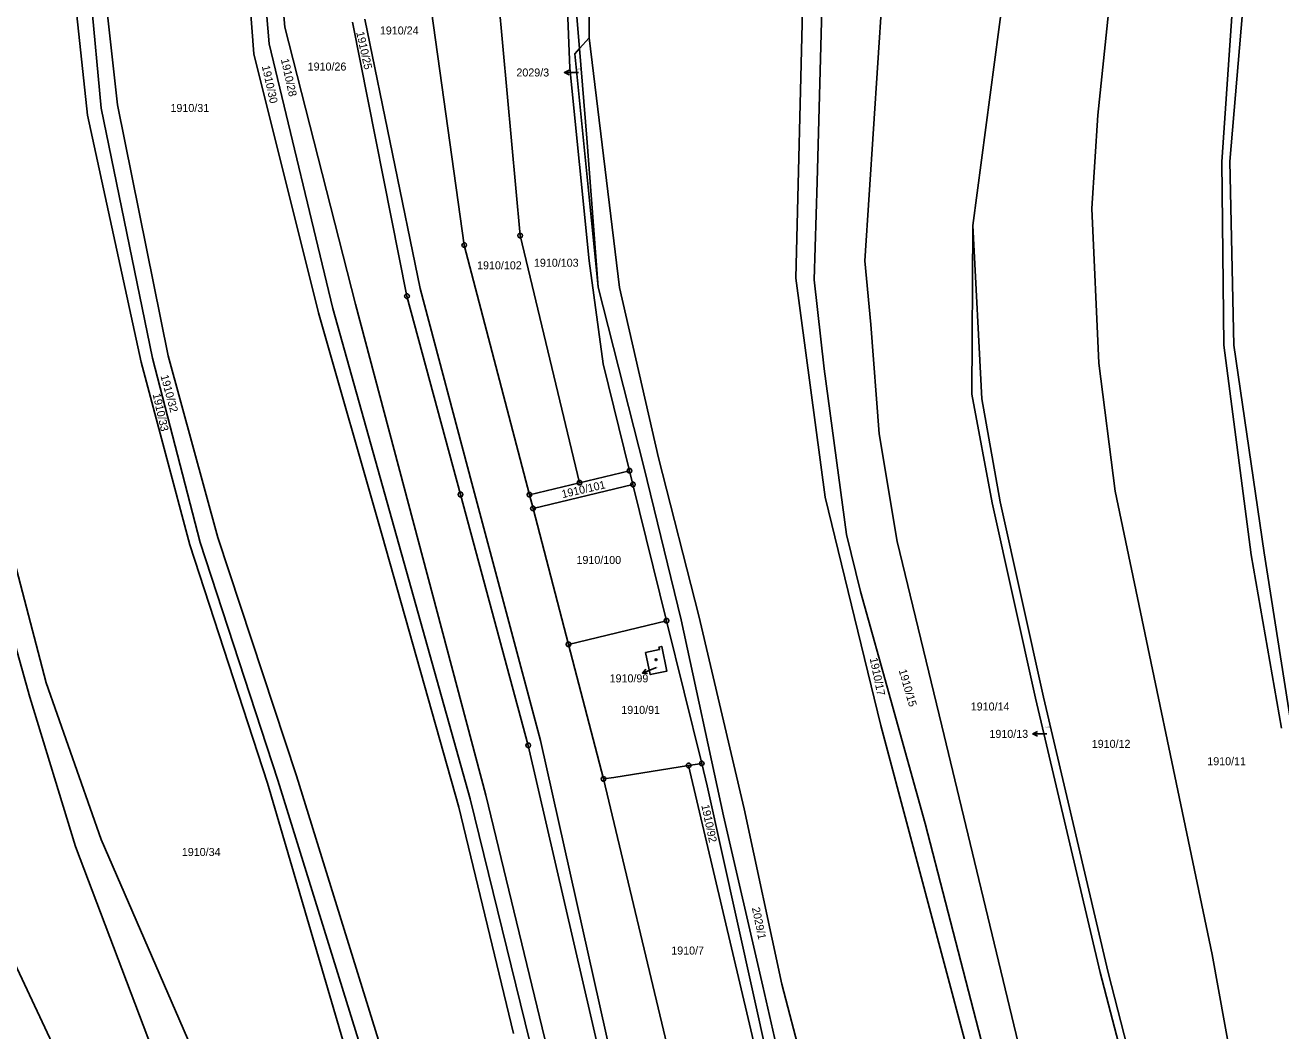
# Model space of a CAD drawing. Extents: x -609861 to -605046, y -1120287 to -1116307.
# Drawn here: x -607517.4 to -607250.8, y -1118558 to -1118344.5 of the extents above; entities that cross this region are included whole.
import ezdxf

# ---------------------------------------------------------------- set-up
doc = ezdxf.new("R2010")
doc.units = 0
for name, color, linetype in [('Vrstva 1', 7, 'Continuous'), ('Vrstva 2', 7, 'Continuous'), ('Vrstva 5', 7, 'Continuous'), ('Vrstva 7', 7, 'Continuous'), ('Vrstva 8', 7, 'Continuous')]:
    doc.layers.add(name, color=color, linetype=linetype)

msp = doc.modelspace()

# ---------------------------------------------------------------- linework, layer by layer
at = {"layer": 'Vrstva 1'}
for p, q in [((-607472.73, -1118299.31), (-607468.86, -1118350.57)), ((-607469.67, -1118299.39), (-607465.59, -1118348.46)), ((-607465.92, -1118299.43), (-607462.27, -1118344.92)), ((-607351.58, -1118309.8), (-607353.73, -1118398.21)), ((-607349.22, -1118377.75), (-607347.46, -1118310.3)), ((-607503.16, -1118313.46), (-607497.78, -1118361.42)), ((-607509.28, -1118315.95), (-607504.13, -1118363.63)), ((-607505.58, -1118315.25), (-607501.29, -1118362.13)), ((-607333.94, -1118316.46), (-607339.09, -1118394.53)), ((-607306.72, -1118315.76), (-607316.17, -1118387.08)), ((-607284.69, -1118315.72), (-607289.63, -1118363.6)), ((-607401.22, -1118330.59), (-607399.69, -1118349.46)), ((-607397.65, -1118347.17), (-607397.63, -1118330.75)), ((-607260.49, -1118332.41), (-607263.28, -1118373.54)), ((-607258.15, -1118332.97), (-607261.59, -1118373.49)), ((-607431.56, -1118338.31), (-607424.15, -1118391.21)), ((-607402.28, -1118339.41), (-607401.74, -1118353.66)), ((-607445.29, -1118343.23), (-607433.49, -1118400.45)), ((-607462.27, -1118344.92), (-607447.24, -1118403.72)), ((-607447.91, -1118343.85), (-607436.32, -1118402.06)), ((-607465.59, -1118348.46), (-607452.07, -1118404.68)), ((-607399.69, -1118349.46), (-607397.65, -1118347.17)), ((-607397.65, -1118347.17), (-607391.19, -1118400.21)), ((-607468.86, -1118350.57), (-607455.13, -1118405.6)), ((-607400.68, -1118350.57), (-607399.69, -1118349.46)), ((-607395.75, -1118400.14), (-607400.68, -1118350.57)), ((-607399.69, -1118349.46), (-607398.15, -1118368.53)), ((-607401.74, -1118353.66), (-607397.66, -1118394.58)), ((-607497.78, -1118361.42), (-607487.03, -1118414.72)), ((-607504.13, -1118363.63), (-607492.75, -1118416.08)), ((-607501.29, -1118362.13), (-607490.34, -1118415.18)), ((-607289.63, -1118363.6), (-607290.91, -1118383.46)), ((-607398.15, -1118368.53), (-607395.75, -1118400.14)), ((-607263.28, -1118373.54), (-607262.85, -1118412.48)), ((-607261.59, -1118373.49), (-607260.73, -1118412.43)), ((-607349.87, -1118398.6), (-607349.22, -1118377.75)), ((-607290.91, -1118383.46), (-607289.41, -1118416.24)), ((-607316.38, -1118422.84), (-607316.17, -1118387.08)), ((-607316.17, -1118387.08), (-607314.23, -1118423.84)), ((-607424.15, -1118391.21), (-607410.32, -1118444.2)), ((-607397.66, -1118394.58), (-607394.66, -1118416.44)), ((-607339.09, -1118394.53), (-607337.8, -1118408.04)), ((-607353.73, -1118398.21), (-607347.5, -1118444.7)), ((-607347.72, -1118417.48), (-607349.87, -1118398.6)), ((-607433.49, -1118400.45), (-607422.54, -1118441.77)), ((-607386.04, -1118438.28), (-607395.75, -1118400.14)), ((-607391.19, -1118400.21), (-607382.91, -1118436.34)), ((-607452.07, -1118404.68), (-607422.87, -1118508.78)), ((-607447.24, -1118403.72), (-607419.55, -1118508.02)), ((-607436.32, -1118402.06), (-607424.94, -1118444.17)), ((-607455.13, -1118405.6), (-607441.6, -1118452.88)), ((-607337.8, -1118408.04), (-607336.08, -1118431.28)), ((-607262.85, -1118412.48), (-607257.06, -1118456.98)), ((-607260.73, -1118412.43), (-607254.29, -1118456.53)), ((-607490.34, -1118415.18), (-607480.25, -1118454.31)), ((-607487.03, -1118414.72), (-607476.48, -1118453.27)), ((-607492.75, -1118416.08), (-607482.45, -1118454.82)), ((-607394.66, -1118416.44), (-607389.06, -1118439.12)), ((-607343, -1118452.64), (-607347.72, -1118417.48)), ((-607289.41, -1118416.24), (-607285.98, -1118443.46)), ((-607312.09, -1118445.89), (-607316.38, -1118422.84)), ((-607314.23, -1118423.84), (-607310.37, -1118445.69)), ((-607336.08, -1118431.28), (-607332.22, -1118454.13)), ((-607531.82, -1118432.76), (-607516.42, -1118487.17)), ((-607512.94, -1118484.15), (-607525.99, -1118434.27)), ((-607382.91, -1118436.34), (-607374.34, -1118469.93)), ((-607389.06, -1118439.12), (-607399.69, -1118441.66)), ((-607389.06, -1118439.12), (-607388.34, -1118442.04)), ((-607378.07, -1118470.75), (-607386.04, -1118438.28)), ((-607422.54, -1118441.77), (-607407.95, -1118496.4)), ((-607410.32, -1118444.2), (-607399.69, -1118441.66)), ((-607409.56, -1118447.11), (-607388.34, -1118442.04)), ((-607388.34, -1118442.04), (-607381.21, -1118470.95)), ((-607424.94, -1118444.17), (-607410.56, -1118497.42)), ((-607410.32, -1118444.2), (-607409.56, -1118447.11)), ((-607347.5, -1118444.7), (-607335.7, -1118493.17)), ((-607285.98, -1118443.46), (-607265.37, -1118541.8)), ((-607409.56, -1118447.11), (-607402.03, -1118475.97)), ((-607302.86, -1118487.41), (-607312.09, -1118445.89)), ((-607310.37, -1118445.69), (-607301.14, -1118487.21)), ((-607339.99, -1118464.76), (-607343, -1118452.64)), ((-607482.45, -1118454.82), (-607465.92, -1118505.47)), ((-607480.25, -1118454.31), (-607463.72, -1118504.77)), ((-607476.48, -1118453.27), (-607459.78, -1118503.89)), ((-607441.6, -1118452.88), (-607425.32, -1118510.5)), ((-607332.22, -1118454.13), (-607322.77, -1118493.27)), ((-607257.06, -1118456.98), (-607250.62, -1118493.73)), ((-607254.29, -1118456.53), (-607248.49, -1118493.49)), ((-607333.55, -1118487.81), (-607339.99, -1118464.76)), ((-607402.03, -1118475.97), (-607381.21, -1118470.95)), ((-607381.21, -1118470.95), (-607373.73, -1118501.25)), ((-607369.14, -1118512.36), (-607378.07, -1118470.75)), ((-607374.34, -1118469.93), (-607364.73, -1118510.87)), ((-607402.03, -1118475.97), (-607394.58, -1118504.54)), ((-607501.27, -1118517.37), (-607512.94, -1118484.15)), ((-607516.42, -1118487.17), (-607506.74, -1118518.87)), ((-607301.14, -1118487.21), (-607287.4, -1118545.62)), ((-607326.26, -1118514.03), (-607333.55, -1118487.81)), ((-607289.12, -1118545.62), (-607302.86, -1118487.41)), ((-607335.7, -1118493.17), (-607305.01, -1118608.2)), ((-607322.77, -1118493.27), (-607306.03, -1118562.6)), ((-607410.56, -1118497.42), (-607388.88, -1118591.19)), ((-607407.95, -1118496.4), (-607386.91, -1118590.37)), ((-607376.51, -1118501.69), (-607392.4, -1118504.2)), ((-607376.51, -1118501.69), (-607373.73, -1118501.25)), ((-607359.36, -1118574.52), (-607376.51, -1118501.69)), ((-607373.73, -1118501.25), (-607372.55, -1118506.03)), ((-607465.92, -1118505.47), (-607444.67, -1118577.99)), ((-607463.72, -1118504.77), (-607441.83, -1118575.3)), ((-607459.78, -1118503.89), (-607438.48, -1118572.46)), ((-607392.4, -1118504.2), (-607394.58, -1118504.54)), ((-607394.58, -1118504.54), (-607376.95, -1118578.45)), ((-607372.55, -1118506.03), (-607352.37, -1118597.02)), ((-607419.55, -1118508.02), (-607398.95, -1118593.25)), ((-607425.32, -1118510.5), (-607413.67, -1118558.61)), ((-607406.89, -1118574), (-607422.87, -1118508.78)), ((-607364.73, -1118510.87), (-607356.69, -1118548.1)), ((-607360.76, -1118548.55), (-607369.14, -1118512.36)), ((-607309.51, -1118578.79), (-607326.26, -1118514.03)), ((-607506.74, -1118518.87), (-607488.91, -1118565.77)), ((-607481.31, -1118563.4), (-607501.27, -1118517.37)), ((-607527.33, -1118527.31), (-607507.06, -1118570.36)), ((-607265.37, -1118541.8), (-607253.78, -1118605.57)), ((-607278.6, -1118586.14), (-607289.12, -1118545.62)), ((-607287.4, -1118545.62), (-607277.1, -1118585.95)), ((-607352.05, -1118586.55), (-607360.76, -1118548.55)), ((-607356.69, -1118548.1), (-607347.4, -1118584.07))]:
    msp.add_line(p, q, dxfattribs=at)
msp.add_lwpolyline([(-607399.69, -1118441.66), (-607412.29, -1118389.2), (-607416.92, -1118338.86)], dxfattribs=at)
msp.add_lwpolyline([(-607385.64, -1118477.69), (-607382.7, -1118477.08), (-607382.81, -1118476.53), (-607382.24, -1118476.41), (-607381.15, -1118481.68), (-607384.68, -1118482.39)], close=True, dxfattribs=at)
at = {"layer": 'Vrstva 5'}
msp.add_lwpolyline([(-607383.34, -1118479.07), (-607383.25, -1118479.22), (-607383.34, -1118479.37), (-607383.52, -1118479.37), (-607383.61, -1118479.22), (-607383.52, -1118479.07)], close=True, dxfattribs=at)
at = {"layer": 'Vrstva 7'}
for p, q in [((-607402.88, -1118354.561), (-607399.88, -1118354.56)), ((-607386.342, -1118482.062), (-607383.56, -1118480.94)), ((-607383.33, -1118480.85), (-607383.56, -1118480.94)), ((-607303.44, -1118494.971), (-607300.44, -1118494.97))]:
    msp.add_line(p, q, dxfattribs=at)
for points in [[(-607401.88, -1118355.06), (-607402.88, -1118354.561), (-607401.88, -1118354.06)], [(-607385.228, -1118482.152), (-607386.342, -1118482.062), (-607385.602, -1118481.224)], [(-607302.44, -1118495.47), (-607303.44, -1118494.971), (-607302.44, -1118494.47)]]:
    msp.add_lwpolyline(points, dxfattribs=at)
at = {"layer": 'Vrstva 8'}
for p, q in [((-607424.27, -1118391.21), (-607424.03, -1118391.21)), ((-607412.41, -1118389.2), (-607412.17, -1118389.2)), ((-607436.44, -1118402.06), (-607436.2, -1118402.06)), ((-607389.18, -1118439.12), (-607388.94, -1118439.12)), ((-607399.81, -1118441.66), (-607399.57, -1118441.66)), ((-607388.46, -1118442.04), (-607388.22, -1118442.04)), ((-607425.06, -1118444.17), (-607424.82, -1118444.17)), ((-607410.44, -1118444.2), (-607410.2, -1118444.2)), ((-607409.68, -1118447.11), (-607409.44, -1118447.11)), ((-607381.33, -1118470.95), (-607381.09, -1118470.95)), ((-607402.15, -1118475.97), (-607401.91, -1118475.97)), ((-607410.68, -1118497.42), (-607410.44, -1118497.42)), ((-607376.63, -1118501.69), (-607376.39, -1118501.69)), ((-607373.85, -1118501.25), (-607373.61, -1118501.25)), ((-607394.7, -1118504.54), (-607394.46, -1118504.54))]:
    msp.add_line(p, q, dxfattribs=at)
for points in [[(-607424, -1118390.73), (-607423.75, -1118390.91), (-607423.65, -1118391.2), (-607423.75, -1118391.49), (-607424, -1118391.67), (-607424.31, -1118391.67), (-607424.56, -1118391.49), (-607424.66, -1118391.2), (-607424.56, -1118390.91), (-607424.31, -1118390.73)], [(-607412.14, -1118388.72), (-607411.89, -1118388.9), (-607411.79, -1118389.19), (-607411.89, -1118389.48), (-607412.14, -1118389.66), (-607412.45, -1118389.66), (-607412.7, -1118389.48), (-607412.8, -1118389.19), (-607412.7, -1118388.9), (-607412.45, -1118388.72)], [(-607436.17, -1118401.58), (-607435.92, -1118401.76), (-607435.82, -1118402.05), (-607435.92, -1118402.34), (-607436.17, -1118402.52), (-607436.48, -1118402.52), (-607436.73, -1118402.34), (-607436.83, -1118402.05), (-607436.73, -1118401.76), (-607436.48, -1118401.58)], [(-607388.91, -1118438.64), (-607388.66, -1118438.82), (-607388.56, -1118439.11), (-607388.66, -1118439.4), (-607388.91, -1118439.58), (-607389.22, -1118439.58), (-607389.47, -1118439.4), (-607389.57, -1118439.11), (-607389.47, -1118438.82), (-607389.22, -1118438.64)], [(-607399.54, -1118441.18), (-607399.29, -1118441.36), (-607399.19, -1118441.65), (-607399.29, -1118441.94), (-607399.54, -1118442.12), (-607399.85, -1118442.12), (-607400.1, -1118441.94), (-607400.2, -1118441.65), (-607400.1, -1118441.36), (-607399.85, -1118441.18)], [(-607388.19, -1118441.56), (-607387.94, -1118441.74), (-607387.84, -1118442.03), (-607387.94, -1118442.32), (-607388.19, -1118442.5), (-607388.5, -1118442.5), (-607388.75, -1118442.32), (-607388.85, -1118442.03), (-607388.75, -1118441.74), (-607388.5, -1118441.56)], [(-607424.79, -1118443.69), (-607424.54, -1118443.87), (-607424.44, -1118444.16), (-607424.54, -1118444.45), (-607424.79, -1118444.63), (-607425.1, -1118444.63), (-607425.35, -1118444.45), (-607425.45, -1118444.16), (-607425.35, -1118443.87), (-607425.1, -1118443.69)], [(-607410.17, -1118443.72), (-607409.92, -1118443.9), (-607409.82, -1118444.19), (-607409.92, -1118444.48), (-607410.17, -1118444.66), (-607410.48, -1118444.66), (-607410.73, -1118444.48), (-607410.83, -1118444.19), (-607410.73, -1118443.9), (-607410.48, -1118443.72)], [(-607409.41, -1118446.63), (-607409.16, -1118446.81), (-607409.06, -1118447.1), (-607409.16, -1118447.39), (-607409.41, -1118447.57), (-607409.72, -1118447.57), (-607409.97, -1118447.39), (-607410.07, -1118447.1), (-607409.97, -1118446.81), (-607409.72, -1118446.63)], [(-607381.06, -1118470.47), (-607380.81, -1118470.65), (-607380.71, -1118470.94), (-607380.81, -1118471.23), (-607381.06, -1118471.41), (-607381.37, -1118471.41), (-607381.62, -1118471.23), (-607381.72, -1118470.94), (-607381.62, -1118470.65), (-607381.37, -1118470.47)], [(-607401.88, -1118475.49), (-607401.63, -1118475.67), (-607401.53, -1118475.96), (-607401.63, -1118476.25), (-607401.88, -1118476.43), (-607402.19, -1118476.43), (-607402.44, -1118476.25), (-607402.54, -1118475.96), (-607402.44, -1118475.67), (-607402.19, -1118475.49)], [(-607410.41, -1118496.94), (-607410.16, -1118497.12), (-607410.06, -1118497.41), (-607410.16, -1118497.7), (-607410.41, -1118497.88), (-607410.72, -1118497.88), (-607410.97, -1118497.7), (-607411.07, -1118497.41), (-607410.97, -1118497.12), (-607410.72, -1118496.94)], [(-607376.36, -1118501.21), (-607376.11, -1118501.39), (-607376.01, -1118501.68), (-607376.11, -1118501.97), (-607376.36, -1118502.15), (-607376.67, -1118502.15), (-607376.92, -1118501.97), (-607377.02, -1118501.68), (-607376.92, -1118501.39), (-607376.67, -1118501.21)], [(-607373.58, -1118500.77), (-607373.33, -1118500.95), (-607373.23, -1118501.24), (-607373.33, -1118501.53), (-607373.58, -1118501.71), (-607373.89, -1118501.71), (-607374.14, -1118501.53), (-607374.24, -1118501.24), (-607374.14, -1118500.95), (-607373.89, -1118500.77)], [(-607394.43, -1118504.06), (-607394.18, -1118504.24), (-607394.08, -1118504.53), (-607394.18, -1118504.82), (-607394.43, -1118505), (-607394.74, -1118505), (-607394.99, -1118504.82), (-607395.09, -1118504.53), (-607394.99, -1118504.24), (-607394.74, -1118504.06)]]:
    msp.add_lwpolyline(points, close=True, dxfattribs=at)

# ---------------------------------------------------------------- texts
at = {"layer": 'Vrstva 2'}
for s, rotation, p in [('1910/25', 282.58278, (-607447.114, -1118346.043)), ('1910/30', 282.58278, (-607467.154, -1118353.233)), ('1910/28', 282.58278, (-607463.114, -1118351.793)), ('1910/32', 285.27569, (-607488.677, -1118418.969)), ('1910/33', 282.58278, (-607490.334, -1118422.863)), ('1910/101', 12.94885, (-607403.276, -1118444.941)), ('1910/17', 281.72335, (-607338.08, -1118478.955)), ('1910/15', 286.19242, (-607331.93, -1118481.487)), ('1910/92', 281.95253, (-607373.833, -1118510.135)), ('2029/1', 281.72335, (-607363.092, -1118531.942))]:
    msp.add_text(s, height=1.7, rotation=rotation, dxfattribs=at).set_placement(p)
for s, height, p in [('1910/24', 1.7, (-607442.077, -1118346.49)), ('1910/26', 1.7, (-607457.407, -1118354.15)), ('2029/3', 0.2, (-607400.182, -1118353.86)), ('1910/31', 1.7, (-607486.537, -1118362.95)), ('1910/103', 1.7, (-607409.357, -1118395.8)), ('1910/102', 1.7, (-607421.434, -1118396.35)), ('1910/100', 1.7, (-607400.327, -1118458.9)), ('1910/99', 0.1, (-607383.574, -1118480.85)), ('1910/91', 1.7, (-607390.814, -1118490.73)), ('1910/14', 1.7, (-607316.607, -1118490.01)), ('1910/13', 0.2, (-607300.694, -1118493.64)), ('1910/12', 1.7, (-607290.917, -1118497.94)), ('1910/11', 1.7, (-607266.387, -1118501.63)), ('1910/34', 1.7, (-607484.127, -1118520.9)), ('1910/7', 1.7, (-607380.207, -1118541.82))]:
    msp.add_text(s, height=height, dxfattribs=at).set_placement(p)
at = {"layer": 'Vrstva 7'}
for s, p in [('2029/3', (-607413.085, -1118355.41)), ('1910/99', (-607393.292, -1118484.04)), ('1910/13', (-607312.641, -1118495.82))]:
    msp.add_text(s, height=1.7, dxfattribs=at).set_placement(p)

doc.saveas('drawing.dxf')
